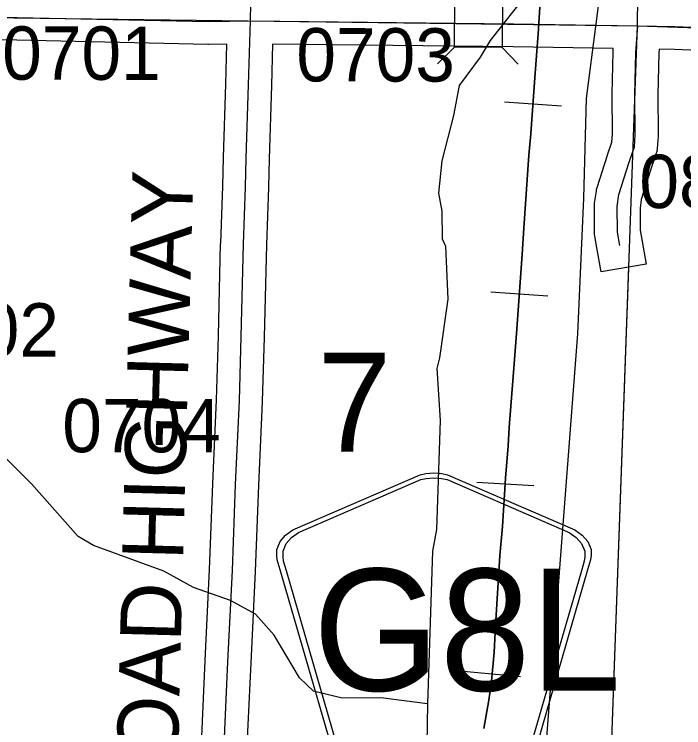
# Model space of a CAD drawing. Extents: x -132.8 to -73.3, y -60 to -26.
# Drawn here: x -109.42 to -108.541, y -34.652 to -33.716 of the extents above; entities that cross this region are included whole.
import ezdxf

# ---------------------------------------------------------------- set-up
doc = ezdxf.new("R2010")
doc.units = 0
for name, color, linetype in [('tdCoHydroRiver', 7, 'Continuous'), ('tdCoRRCL', 7, 'Continuous'), ('tdCoSecRdNmbr', 7, 'Continuous'), ('tdCoSecRdTxt', 7, 'Continuous'), ('tdCoSecRteBand', 7, 'Continuous'), ('tdCoSecRteCL', 7, 'Continuous'), ('tdCoSectLine', 7, 'Continuous'), ('tdCoSectLinePart', 7, 'Continuous'), ('tdCoSectNmbr', 7, 'Continuous'), ('tdCoShieldCoRteHrd', 7, 'Continuous'), ('tdCoStrucSec', 7, 'Continuous'), ('tdCoSurfConc', 7, 'Continuous'), ('tdCoSurfGravel', 7, 'Continuous')]:
    doc.layers.add(name, color=color, linetype=linetype)

msp = doc.modelspace()

# ---------------------------------------------------------------- linework, layer by layer
at = {"layer": 'tdCoHydroRiver'}
for points in [[(-108.73163, -33.68088), (-108.75578, -33.7008), (-108.79484, -33.75033), (-108.80798, -33.77209), (-108.8357, -33.80928), (-108.84295, -33.84854), (-108.85858, -33.9081), (-108.86275, -33.95058), (-108.85859, -33.97434), (-108.85788, -34.01064), (-108.85337, -34.02021), (-108.85031, -34.08969), (-108.86162, -34.1667), (-108.86512, -34.18081), (-108.86043, -34.24875), (-108.86544, -34.39216), (-108.87085, -34.42042), (-108.87723, -34.62058)], [(-108.87723, -34.62058), (-108.93859, -34.61279), (-108.98909, -34.61315), (-109.02675, -34.60436), (-109.04525, -34.58656), (-109.07863, -34.53055), (-109.10322, -34.50315), (-109.13592, -34.48501), (-109.18443, -34.46807), (-109.22337, -34.44662), (-109.31566, -34.41285), (-109.33589, -34.40132), (-109.39735, -34.33202), (-109.45745, -34.27221)], [(-108.87723, -34.62058), (-108.88071, -34.83186), (-108.89116, -34.87261)]]:
    msp.add_lwpolyline(points, dxfattribs=at)
at = {"layer": 'tdCoRRCL'}
for p, q in [((-108.77623, -33.83089), (-108.70141, -33.83601)), ((-108.79411, -34.08011), (-108.7193, -34.0855)), ((-108.81256, -34.3298), (-108.7377, -34.33445)), ((-108.82985, -34.578), (-108.75517, -34.58499))]:
    msp.add_line(p, q, dxfattribs=at)
for points in [[(-110.43133, -37.41886), (-110.0109, -36.91314), (-109.9834, -36.88704), (-109.95469, -36.87516), (-109.90498, -36.84491), (-109.60438, -36.69342), (-109.54015, -36.65093), (-109.49336, -36.61113), (-109.45877, -36.55525), (-109.42988, -36.47555), (-109.41477, -36.37973), (-109.37184, -36.24518), (-109.10837, -35.63844), (-108.82852, -35.00846), (-108.75112, -34.82277), (-108.72238, -34.68787), (-108.67967, -34.13532), (-108.6719, -33.95728), (-108.66851, -33.82645), (-108.64291, -33.62995), (-108.6126, -33.49509), (-108.58309, -33.31684)], [(-108.80313, -34.65322), (-108.79657, -34.61595), (-108.79339, -34.59086), (-108.78983, -34.55284), (-108.78777, -34.5182), (-108.78215, -34.42625), (-108.77859, -34.38786), (-108.77466, -34.32457), (-108.77148, -34.28224), (-108.76979, -34.2579), (-108.76343, -34.17438), (-108.76005, -34.12925), (-108.75294, -34.03056), (-108.75069, -33.99648), (-108.74395, -33.90079), (-108.74152, -33.87289), (-108.73646, -33.79892), (-108.73196, -33.74124), (-108.72728, -33.66502)], [(-108.72728, -33.66502), (-108.73196, -33.74124), (-108.73646, -33.79892), (-108.74152, -33.87289), (-108.74395, -33.90079), (-108.75069, -33.99648), (-108.75294, -34.03056), (-108.76005, -34.12925), (-108.76343, -34.17438), (-108.76979, -34.2579), (-108.77148, -34.28224), (-108.77466, -34.32457), (-108.77859, -34.38786), (-108.78215, -34.42625), (-108.78777, -34.5182), (-108.78983, -34.55284), (-108.79339, -34.59086), (-108.79657, -34.61595), (-108.80313, -34.65322)]]:
    msp.add_lwpolyline(points, dxfattribs=at)
at = {"layer": 'tdCoSecRteBand'}
for points in [[(-109.17419, -34.6732), (-109.16926, -34.5642), (-109.16925, -34.56414), (-109.16925, -34.56408), (-109.16334, -34.44441), (-109.15915, -34.33189), (-109.15915, -34.33178), (-109.15915, -34.33166), (-109.15422, -34.22191), (-109.15177, -34.13788), (-109.14881, -34.01662), (-109.1488, -34.01644), (-109.1488, -34.01627), (-109.14609, -33.9412), (-109.14511, -33.90386), (-109.14511, -33.90379), (-109.1451, -33.90373), (-109.14215, -33.8076), (-109.14069, -33.75495), (-109.1646, -33.75527), (-109.16512, -33.75528), (-109.16565, -33.75526), (-109.41645, -33.74984), (-109.50376, -33.74935)], [(-108.28511, -33.773), (-108.55305, -33.76192), (-108.57323, -33.76159), (-108.57366, -33.76727), (-108.57486, -33.82124), (-108.57437, -33.87354), (-108.57436, -33.87483), (-108.57446, -33.87612), (-108.57569, -33.89215), (-108.57598, -33.89593), (-108.57721, -33.89953), (-108.5839, -33.91915), (-108.59648, -33.95909), (-108.59811, -33.97007), (-108.59793, -33.99901), (-108.59529, -34.01415), (-108.59013, -34.04371), (-108.64923, -34.05403), (-108.65439, -34.02448), (-108.65747, -34.00687), (-108.6579, -34.0044), (-108.65792, -34.0019), (-108.65813, -33.96814), (-108.65814, -33.96582), (-108.6578, -33.96354), (-108.65548, -33.94792), (-108.65513, -33.94558), (-108.65442, -33.94332), (-108.64102, -33.90079), (-108.64091, -33.90045), (-108.6408, -33.90012), (-108.63523, -33.88376), (-108.63438, -33.87281), (-108.63486, -33.82133), (-108.63487, -33.82085), (-108.63486, -33.82038), (-108.63362, -33.76514), (-108.63361, -33.76434), (-108.63355, -33.76354), (-108.63332, -33.76061), (-108.76468, -33.75847), (-109.08066, -33.75487), (-109.08217, -33.8093), (-109.08217, -33.80935), (-109.08217, -33.8094), (-109.08513, -33.90551), (-109.08612, -33.94292), (-109.08612, -33.94307), (-109.08612, -33.94321), (-109.08883, -34.01826), (-109.09179, -34.13941), (-109.09179, -34.13948), (-109.09179, -34.13956), (-109.09426, -34.2239), (-109.09426, -34.22413), (-109.09427, -34.22436), (-109.0992, -34.33424), (-109.10339, -34.44682), (-109.1034, -34.447), (-109.1034, -34.44718), (-109.10932, -34.56697), (-109.11423, -34.67552)]]:
    msp.add_lwpolyline(points, dxfattribs=at)
at = {"layer": 'tdCoSecRteCL'}
for points in [[(-109.10983, -33.72454), (-109.1092, -33.70169), (-109.10649, -33.61242), (-109.10525, -33.56433), (-109.10378, -33.51624), (-109.10205, -33.49454), (-109.10052, -33.48395), (-109.09852, -33.47343), (-109.09605, -33.46302), (-109.09312, -33.45272), (-109.08972, -33.44257), (-109.08587, -33.43259), (-109.08158, -33.42278), (-109.07765, -33.41367), (-109.07334, -33.40474), (-109.06865, -33.396), (-109.0636, -33.38747), (-109.05818, -33.37916), (-109.05242, -33.37108), (-109.04633, -33.36326), (-109.0399, -33.3557), (-109.02955, -33.34337), (-109.01746, -33.33224)], [(-109.55642, -33.71851), (-109.50359, -33.71935), (-109.41604, -33.71985), (-109.165, -33.72527), (-109.10983, -33.72454)], [(-109.15305, -35.22375), (-109.1526, -35.20032), (-109.15063, -35.09255), (-109.14915, -35.00032), (-109.14742, -34.89897), (-109.14693, -34.85088), (-109.14594, -34.76605), (-109.14422, -34.67456), (-109.13929, -34.56556), (-109.13337, -34.4457), (-109.12918, -34.33301), (-109.12424, -34.22302), (-109.12178, -34.13868), (-109.11882, -34.01735), (-109.11611, -33.94213), (-109.11512, -33.90465), (-109.11216, -33.80847), (-109.10983, -33.72454)], [(-109.10983, -33.72454), (-108.76426, -33.72848), (-108.60101, -33.73114)], [(-108.62484, -34.01932), (-108.62792, -34.00171), (-108.62813, -33.96795), (-108.62581, -33.95234), (-108.61241, -33.9098), (-108.6056, -33.88985), (-108.60437, -33.87382), (-108.60487, -33.82105), (-108.60363, -33.76581), (-108.60101, -33.73114)], [(-108.60101, -33.73114), (-108.55218, -33.73193), (-108.28387, -33.74303)]]:
    msp.add_lwpolyline(points, dxfattribs=at)
at = {"layer": 'tdCoSectLine'}
for points in [[(-108.60139, -33.73114), (-108.59017, -32.74782)], [(-109.5568, -33.71851), (-108.60139, -33.73114)], [(-108.63742, -34.72843), (-108.60139, -33.73114)], [(-108.60139, -33.73114), (-107.61971, -33.76376)]]:
    msp.add_lwpolyline(points, dxfattribs=at)
at = {"layer": 'tdCoSectLinePart'}
msp.add_lwpolyline([(-108.63742, -34.72843), (-108.61287, -34.04905)], dxfattribs=at)
at = {"layer": 'tdCoShieldCoRteHrd'}
for points in [[(-108.98858, -34.72786), (-109.07052, -34.44497), (-109.0744, -34.43181), (-109.07513, -34.42593), (-109.07513, -34.4181), (-109.07088, -34.4078), (-109.06361, -34.39931), (-109.05403, -34.39263), (-108.88676, -34.32029), (-108.87924, -34.31865), (-108.86882, -34.31774), (-108.85839, -34.31865), (-108.85088, -34.32029), (-108.6836, -34.39263), (-108.67403, -34.39931), (-108.66675, -34.4078), (-108.66251, -34.4181), (-108.66251, -34.42593), (-108.66324, -34.43181), (-108.66712, -34.44497), (-108.74906, -34.72786)], [(-108.98272, -34.72153), (-109.06245, -34.44626), (-109.06618, -34.43363), (-109.06687, -34.42798), (-109.06687, -34.42047), (-109.0628, -34.41057), (-109.05582, -34.40242), (-109.04663, -34.39602), (-108.88604, -34.32657), (-108.87883, -34.32499), (-108.86882, -34.32412), (-108.85881, -34.32499), (-108.8516, -34.32657), (-108.69101, -34.39602), (-108.68182, -34.40242), (-108.67484, -34.41057), (-108.67076, -34.42047), (-108.67076, -34.42798), (-108.67146, -34.43363), (-108.67518, -34.44626), (-108.75492, -34.72153)]]:
    msp.add_lwpolyline(points, close=True, dxfattribs=at)
at = {"layer": 'tdCoStrucSec'}
for points in [[(-108.75628, -33.67517), (-108.77864, -33.69704), (-108.77936, -33.75959)], [(-108.86428, -33.78074), (-108.84191, -33.75888), (-108.8412, -33.69632)], [(-108.75796, -33.78148), (-108.77936, -33.75959), (-108.84191, -33.75888)]]:
    msp.add_lwpolyline(points, dxfattribs=at)
at = {"layer": 'tdCoSurfConc'}
msp.add_lwpolyline([(-109.14422, -34.67456), (-109.13929, -34.56556), (-109.13337, -34.4457), (-109.12918, -34.33301), (-109.12424, -34.22302), (-109.12178, -34.13868), (-109.11882, -34.01735), (-109.11611, -33.94213), (-109.11512, -33.90465), (-109.11216, -33.80847), (-109.10983, -33.72454), (-109.1092, -33.70169)], dxfattribs=at)
at = {"layer": 'tdCoSurfGravel'}
for points in [[(-109.55642, -33.71851), (-109.50359, -33.71935), (-109.41604, -33.71985), (-109.165, -33.72527), (-109.10983, -33.72454), (-108.76426, -33.72848), (-108.60101, -33.73114), (-108.55218, -33.73193), (-108.28387, -33.74303)], [(-108.62484, -34.01932), (-108.62792, -34.00171), (-108.62813, -33.96795), (-108.62581, -33.95234), (-108.61241, -33.9098), (-108.6056, -33.88985), (-108.60437, -33.87382), (-108.60487, -33.82105), (-108.60363, -33.76581), (-108.60101, -33.73114)]]:
    msp.add_lwpolyline(points, dxfattribs=at)

# ---------------------------------------------------------------- texts
at = {"layer": 'tdCoSecRdNmbr'}
for s, rotation, p in [('0701', 359.91768, (-109.43579, -33.80162)), ('0703', 359.91807, (-109.04947, -33.80389)), ('0802', 359.91835, (-108.59909, -33.97013)), ('0702', 359.91762, (-109.56943, -34.16479)), ('0704', 359.91762, (-109.35686, -34.29056))]:
    msp.add_text(s, height=0.07, rotation=rotation, dxfattribs=at).set_placement(p)
at = {"layer": 'tdCoSecRdTxt'}
msp.add_text('RAILROAD HIGHWAY', height=0.08, rotation=88.47057, dxfattribs=at).set_placement((-109.21363, -35.00931))
at = {"layer": 'tdCoSectNmbr'}
msp.add_text('7', height=0.13, rotation=359.91793, dxfattribs=at).set_placement((-109.02159, -34.2897))
at = {"layer": 'tdCoShieldCoRteHrd'}
msp.add_text('G8L', height=0.16, dxfattribs=at).set_placement((-109.02756, -34.6036))

doc.saveas('drawing.dxf')
